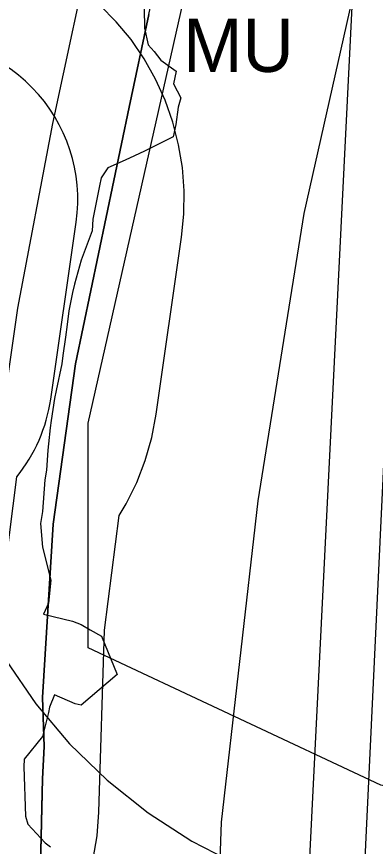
# Model space of a CAD drawing. Extents: x -690419 to -685080, y -987825 to -981190.
# Drawn here: x -686917.1 to -686849.8, y -987450.7 to -987294.7 of the extents above; entities that cross this region are included whole.
import ezdxf

# ---------------------------------------------------------------- set-up
doc = ezdxf.new("R2010")
doc.units = 0
for name, color, linetype in [('BP VTL plynovodu a RS (S)', 7, 'Continuous'), ('BPEJ I-II ochrana', 7, 'Continuous'), ('Elektro VN 35 nadzemní (S)', 7, 'Continuous'), ('OP elektro VN (S)', 7, 'Continuous'), ('OP lesa 30 m (S)', 7, 'Continuous'), ('OP lesa 50 m (S)', 7, 'Continuous'), ('OP silnic (S)', 7, 'Continuous'), ('Plochy dopravy silniční DS (S)', 7, 'Continuous'), ('Plochy smíšené nezastavěného území všeobecné MU (S)', 7, 'Continuous'), ('Regulační bloky STABILIZOVANÉ (S)', 7, 'Continuous'), ('Regulační kódy STABILIZOVANÉ (S)', 7, 'Continuous'), ('Silnice I třídy (S) - osa', 7, 'Continuous'), ('Vodovodní řady přiváděcí (S)', 7, 'Continuous'), ('Záplavové území Q100 (S)', 7, 'Continuous')]:
    doc.layers.add(name, color=color, linetype=linetype)

msp = doc.modelspace()

# ---------------------------------------------------------------- linework, layer by layer
at = {"layer": 'BP VTL plynovodu a RS (S)'}
msp.add_lwpolyline([(-686919.04, -987415.77), (-686913.47, -987423.87), (-686907.14, -987431.38), (-686900.1, -987438.23), (-686892.42, -987444.36), (-686884.18, -987449.71), (-686875.45, -987454.22), (-686866.32, -987457.86), (-686856.88, -987460.59), (-686847.22, -987462.38), (-686842.33, -987462.79), (-686837.52, -987463.2)], dxfattribs=at)
at = {"layer": 'BPEJ I-II ochrana'}
for p, q in [((-686892.3, -987294.32), (-686895.94, -987311.75)), ((-686895.94, -987311.75), (-686906.03, -987360.01)), ((-686906.03, -987360.01), (-686910.21, -987390.09)), ((-686910.21, -987390.09), (-686912.25, -987422.7)), ((-686912.25, -987422.7), (-686911.94, -987431.93)), ((-686911.94, -987431.93), (-686912.26, -987437.97)), ((-686912.26, -987437.97), (-686912.66, -987456.94))]:
    msp.add_line(p, q, dxfattribs=at)
at = {"layer": 'Elektro VN 35 nadzemní (S)'}
msp.add_lwpolyline([(-686842.06, -987257.67), (-686848.08, -987376.25), (-686852.4, -987467.54), (-686852.96, -987478.41)], dxfattribs=at)
at = {"layer": 'OP elektro VN (S)'}
msp.add_lwpolyline([(-687203.89, -987498.03), (-687010.41, -987283.28), (-686933.14, -987197.49), (-686852.61, -987261.32), (-686864.18, -987494.39)], dxfattribs=at)
at = {"layer": 'OP lesa 30 m (S)'}
msp.add_line((-686910.69, -987366.61), (-686905.91, -987333.34), dxfattribs=at)
msp.add_lwpolyline([(-686921.66, -987443.63), (-686920.54, -987408.45), (-686917.06, -987381.2)], dxfattribs=at)
for centre, start, end in [((-686935.61, -987329.07), 351.8241, 96.9856), ((-686940.39, -987362.34), 321.052, 351.8241)]:
    msp.add_arc(centre, 30, start, end, dxfattribs=at)
at = {"layer": 'OP lesa 50 m (S)'}
msp.add_lwpolyline([(-686902.73, -987453.05), (-686902, -987448.68), (-686901.66, -987444.26), (-686900.58, -987410.04), (-686897.83, -987388.48), (-686896.52, -987386.33), (-686894.55, -987382.31), (-686892.95, -987378.14), (-686891.73, -987373.84), (-686890.9, -987369.45), (-686886.12, -987336.18), (-686885.69, -987331.83), (-686885.64, -987327.47), (-686885.97, -987323.11), (-686886.68, -987318.8), (-686887.76, -987314.57), (-686889.21, -987310.44), (-686891.01, -987306.47), (-686893.15, -987302.66), (-686895.62, -987299.05), (-686898.39, -987295.68), (-686901.45, -987292.56)], dxfattribs=at)
at = {"layer": 'OP silnic (S)'}
msp.add_lwpolyline([(-686877.9, -987585.15), (-686880.4, -987548.64), (-686880.98, -987512.09), (-686878.64, -987446.11), (-686871.78, -987385.76), (-686863.13, -987331.7), (-686839.14, -987225.07), (-686789.33, -987012.8)], dxfattribs=at)
at = {"layer": 'Plochy dopravy silniční DS (S)'}
for p, q in [((-686892.3, -987294.32), (-686895.94, -987311.75)), ((-686895.94, -987311.75), (-686906.03, -987360.01)), ((-686906.03, -987360.01), (-686910.21, -987390.09)), ((-686910.21, -987390.09), (-686912.25, -987422.7)), ((-686912.25, -987422.7), (-686911.94, -987431.93)), ((-686911.94, -987431.93), (-686912.26, -987437.97)), ((-686912.26, -987437.97), (-686912.66, -987456.94))]:
    msp.add_line(p, q, dxfattribs=at)
at = {"layer": 'Plochy smíšené nezastavěného území všeobecné MU (S)'}
msp.add_lwpolyline([(-686912.66, -987456.94), (-686912.26, -987437.97), (-686911.94, -987431.93), (-686912.25, -987422.7), (-686910.21, -987390.09), (-686906.03, -987360.01), (-686895.94, -987311.75), (-686892.3, -987294.32), (-686877.95, -987225.59), (-686876.52, -987219.5), (-686874.7, -987212.44), (-686865.24, -987174.86), (-686856.92, -987146.2)], dxfattribs=at)
at = {"layer": 'Regulační bloky STABILIZOVANÉ (S)'}
for p, q in [((-686892.3, -987294.32), (-686895.94, -987311.75)), ((-686895.94, -987311.75), (-686906.03, -987360.01)), ((-686906.03, -987360.01), (-686910.21, -987390.09)), ((-686910.21, -987390.09), (-686912.25, -987422.7)), ((-686912.25, -987422.7), (-686911.94, -987431.93)), ((-686911.94, -987431.93), (-686912.26, -987437.97)), ((-686912.26, -987437.97), (-686912.66, -987456.94))]:
    msp.add_line(p, q, dxfattribs=at)
msp.add_lwpolyline([(-686912.66, -987456.94), (-686912.26, -987437.97), (-686911.94, -987431.93), (-686912.25, -987422.7), (-686910.21, -987390.09), (-686906.03, -987360.01), (-686895.94, -987311.75), (-686892.3, -987294.32), (-686877.95, -987225.59), (-686876.52, -987219.5), (-686874.7, -987212.44), (-686865.24, -987174.86), (-686856.92, -987146.2)], dxfattribs=at)
at = {"layer": 'Silnice I třídy (S) - osa'}
msp.add_lwpolyline([(-686921.2, -987672.45), (-686921.23, -987672.13), (-686924.41, -987638.32), (-686927.18, -987600.77), (-686928.25, -987588.15), (-686929.09, -987564.97), (-686929.8, -987547.03), (-686930.28, -987528.38), (-686930.28, -987495.44), (-686929.8, -987476.55), (-686928.77, -987456.94), (-686927.5, -987438.61), (-686925.91, -987419.72), (-686924.01, -987401.94), (-686922.02, -987385.11), (-686916.86, -987349.55), (-686910.28, -987314.78), (-686902.5, -987278.27), (-686894.72, -987244.61), (-686881.54, -987188.66), (-686877.81, -987172.54), (-686869.48, -987136.82)], dxfattribs=at)
at = {"layer": 'Vodovodní řady přiváděcí (S)'}
msp.add_lwpolyline([(-686841.2, -987440.61), (-686848.76, -987439.19), (-686903.68, -987413.37), (-686903.65, -987371.15), (-686859.73, -987176.17), (-686880.57, -987166.29), (-686900.65, -987158.08), (-686926.23, -987150.51), (-687054.99, -987094.27), (-687071.39, -987076.19), (-687071.13, -987074.96)], dxfattribs=at)
at = {"layer": 'Záplavové území Q100 (S)'}
msp.add_lwpolyline([(-686893.17, -987293.17), (-686893.09, -987296.91), (-686892.43, -987300), (-686891.3, -987301.3), (-686890, -987302.9), (-686887.17, -987305), (-686887.62, -987307.38), (-686886.25, -987310), (-686886.75, -987311.75), (-686887.18, -987315.02), (-686887.69, -987317.31), (-686893.08, -987320), (-686895, -987320.86), (-686896.7, -987321.7), (-686900, -987323.16), (-686901.25, -987325), (-686901.55, -987326.55), (-686902.2, -987330), (-686902.8, -987332.8), (-686902.94, -987335), (-686905, -987340.5), (-686906.23, -987345), (-686906.6, -987346.6), (-686907.29, -987350), (-686907.62, -987352.62), (-686907.92, -987355), (-686908.44, -987358.44), (-686908.6, -987360), (-686909.66, -987365), (-686910, -987366.49), (-686910.62, -987370.62), (-686910.78, -987371.99), (-686911.11, -987375), (-686911.21, -987376.21), (-686911.49, -987380), (-686911.77, -987381.77), (-686912.25, -987387.75), (-686912.64, -987390), (-686912.23, -987394.46), (-686910.65, -987400.65), (-686911.1, -987405), (-686912.02, -987407.02), (-686906.62, -987408.38), (-686905, -987409), (-686903.31, -987410), (-686901.18, -987411.18), (-686898.24, -987418.38), (-686905, -987424.17), (-686906.12, -987423.88), (-686910, -987422.2), (-686910.95, -987424.52), (-686911.09, -987425.54), (-686912.23, -987430), (-686915.7, -987434.32), (-686915.75, -987435.75), (-686915.4, -987445), (-686915, -987446.52), (-686911.75, -987450), (-686910.76, -987450.76)], dxfattribs=at)

# ---------------------------------------------------------------- texts
at = {"layer": 'Regulační kódy STABILIZOVANÉ (S)'}
msp.add_text('MU', height=10, dxfattribs=at).set_placement((-686885.86, -987305.12))

doc.saveas('drawing.dxf')
